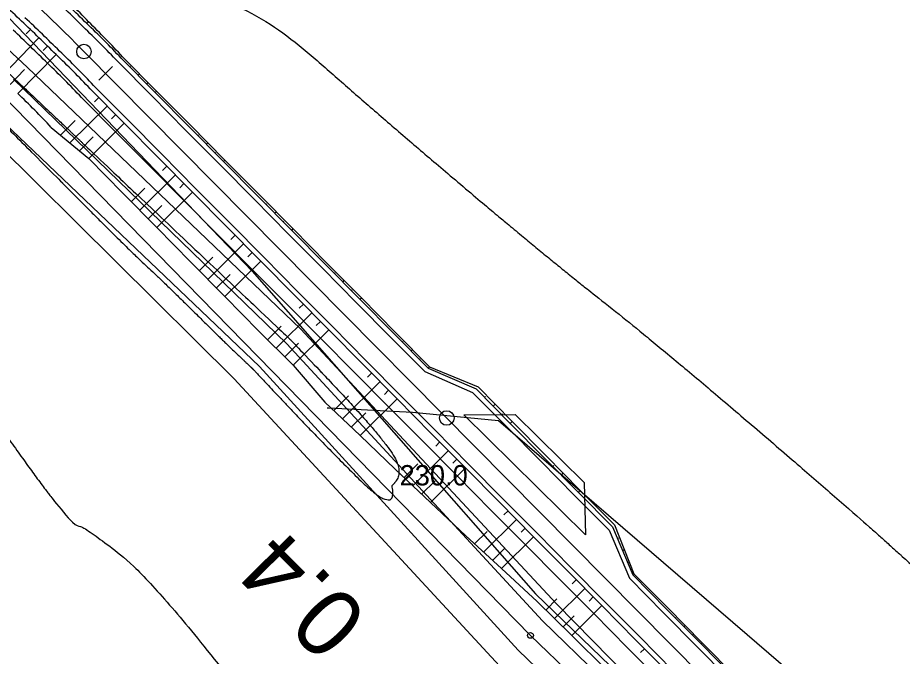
# Model space of a CAD drawing. Extents: x -495905 to -478420, y -1113297 to -1107716.
# Drawn here: x -481479.6 to -481388.3, y -1112891.4 to -1112825.6 of the extents above; entities that cross this region are included whole.
import ezdxf

# ---------------------------------------------------------------- set-up
doc = ezdxf.new("R2010")
doc.units = 0
for name, color, linetype in [('01_OBVOD PÚ', 7, 'Continuous'), ('03_PC_OBJEKTY_NÁVRH', 7, 'Continuous'), ('07_VODOVOD', 7, 'Continuous'), ('2D_VRSTEVNICE', 7, 'Continuous'), ('C11_HATCH_SLOPE_L', 7, 'Continuous'), ('C11_HATCH_SLOPE_R', 7, 'Continuous'), ('C11_HECTOMETRY', 7, 'Continuous'), ('C11_HLBODY', 7, 'Continuous'), ('C11_HRANA_TELESO', 7, 'Continuous'), ('C11_KORUNA', 7, 'Continuous'), ('C11_OSA', 7, 'Continuous'), ('C11_PRIKOP', 7, 'Continuous'), ('C11_STANICENI', 7, 'Continuous'), ('C11_VOZOVKA', 7, 'Continuous'), ('C11_ZPEVKRAJ', 7, 'Continuous'), ('ODVODNĚNÍ PLOŠNÉ', 7, 'Continuous'), ('VYRAZNE_VRST', 7, 'Continuous'), ('zamereni', 7, 'Continuous')]:
    doc.layers.add(name, color=color, linetype=linetype)

msp = doc.modelspace()

# ---------------------------------------------------------------- linework, layer by layer
at = {"layer": '01_OBVOD PÚ'}
for p, q in [((-481481.44, -1112833.26), (-481426.67, -1112889.24)), ((-481426.67, -1112889.24), (-481378.69, -1112935.08))]:
    msp.add_line(p, q, dxfattribs=at)
at = {"layer": '03_PC_OBJEKTY_NÁVRH'}
msp.add_lwpolyline([(-481433.557, -1112866.501), (-481428.254, -1112866.463), (-481421.132, -1112873.483), (-481421.001, -1112878.877)], close=True, dxfattribs=at)
at = {"layer": '07_VODOVOD'}
for points in [[(-481447.633, -1112865.766), (-481447.469, -1112865.773)], [(-481447.469, -1112865.773), (-481438.82, -1112866.211), (-481429.961, -1112867.07), (-481404.32, -1112889.15), (-481378.961, -1112910.98), (-481353.922, -1112932.449), (-481328.633, -1112953.9), (-481296.867, -1112980.631), (-481265.188, -1113007.369), (-481233.344, -1113034.369), (-481201.773, -1113061.42), (-481169.992, -1113088.439), (-481138.523, -1113115.131), (-481106.633, -1113142.02), (-481094.664, -1113152.178)]]:
    msp.add_lwpolyline(points, dxfattribs=at)
at = {"layer": '2D_VRSTEVNICE'}
for points in [[(-481551.297, -1112756.923), (-481547.439, -1112761.88), (-481547.108, -1112762.465), (-481545.918, -1112763.498), (-481537.582, -1112762.562), (-481513.68, -1112779.11), (-481513.68, -1112779.11), (-481513.68, -1112779.11), (-481491.05, -1112801.053), (-481482.63, -1112813.077), (-481477.046, -1112818.516), (-481476.802, -1112818.754), (-481456.215, -1112823.288), (-481442.015, -1112835.857), (-481424.797, -1112850.416), (-481413.209, -1112859.511), (-481391.618, -1112878.033), (-481383.263, -1112885.765), (-481360.322, -1112899.498), (-481357.849, -1112904.163), (-481349.128, -1112925.411), (-481341.11, -1112928.517), (-481329.778, -1112937.87), (-481311.643, -1112957.652), (-481301.828, -1112966.078), (-481283.861, -1112978.008), (-481278.864, -1112980.296), (-481258.374, -1112999.066), (-481255.375, -1113002.958), (-481236.21, -1113021.081), (-481230.44, -1113026.215), (-481206.755, -1113043.848), (-481197.566, -1113052.007), (-481170.885, -1113066.189)], [(-481485.204, -1112872.243), (-481498.295, -1112857.935), (-481494.361, -1112860.267), (-481494.146, -1112860.395), (-481493.265, -1112858.467), (-481487.296, -1112859.322), (-481474.361, -1112877.674), (-481472.534, -1112878.07), (-481465.142, -1112883.97), (-481445.804, -1112909.179), (-481439.91, -1112917.64)]]:
    msp.add_open_spline(points, degree=2, dxfattribs=at)
at = {"layer": 'C11_HATCH_SLOPE_L'}
for p, q in [((-481472.426, -1112826.155), (-481472.243, -1112825.97)), ((-481468.008, -1112830.604), (-481467.936, -1112830.533)), ((-481467.864, -1112830.462), (-481467.864, -1112830.462)), ((-481467.128, -1112831.492), (-481466.984, -1112831.35)), ((-481466.248, -1112832.38), (-481466.176, -1112832.309)), ((-481466.104, -1112832.238), (-481466.104, -1112832.238)), ((-481465.369, -1112833.268), (-481465.225, -1112833.126)), ((-481460.97, -1112837.709), (-481460.898, -1112837.637)), ((-481460.825, -1112837.565), (-481460.825, -1112837.565)), ((-481460.09, -1112838.597), (-481459.945, -1112838.453)), ((-481459.211, -1112839.485), (-481459.138, -1112839.413)), ((-481459.066, -1112839.341), (-481459.066, -1112839.341)), ((-481458.331, -1112840.373), (-481458.186, -1112840.229)), ((-481453.933, -1112844.813), (-481453.86, -1112844.741)), ((-481453.787, -1112844.669), (-481453.787, -1112844.669)), ((-481453.053, -1112845.701), (-481452.907, -1112845.557)), ((-481452.173, -1112846.589), (-481452.1, -1112846.517)), ((-481452.028, -1112846.445), (-481452.028, -1112846.445)), ((-481451.294, -1112847.477), (-481451.148, -1112847.333)), ((-481446.749, -1112851.773), (-481446.749, -1112851.773)), ((-481446.895, -1112851.918), (-481446.822, -1112851.846)), ((-481446.015, -1112852.806), (-481445.87, -1112852.662)), ((-481444.991, -1112853.55), (-481444.991, -1112853.55)), ((-481445.136, -1112853.694), (-481445.064, -1112853.622)), ((-481444.256, -1112854.582), (-481444.112, -1112854.439)), ((-481439.858, -1112859.022), (-481439.788, -1112858.953)), ((-481439.718, -1112858.884), (-481439.718, -1112858.884)), ((-481438.978, -1112859.91), (-481438.84, -1112859.773)), ((-481438.098, -1112860.798), (-481438.03, -1112860.73)), ((-481437.961, -1112860.663), (-481437.961, -1112860.663)), ((-481437.219, -1112861.686), (-481437.083, -1112861.552)), ((-481431.188, -1112864.51), (-481431.188, -1112864.51)), ((-481431.399, -1112864.719), (-481431.294, -1112864.614)), ((-481430.52, -1112865.607), (-481430.31, -1112865.399)), ((-481429.432, -1112866.289), (-481429.432, -1112866.289)), ((-481429.64, -1112866.495), (-481429.536, -1112866.392)), ((-481428.76, -1112867.383), (-481428.553, -1112867.178)), ((-481424.362, -1112871.824), (-481424.262, -1112871.724)), ((-481424.161, -1112871.625), (-481424.161, -1112871.625)), ((-481423.482, -1112872.712), (-481423.283, -1112872.514)), ((-481422.603, -1112873.6), (-481422.504, -1112873.502)), ((-481422.404, -1112873.403), (-481422.404, -1112873.403)), ((-481421.723, -1112874.488), (-481421.526, -1112874.293)), ((-481417.506, -1112879.108), (-481417.506, -1112879.108)), ((-481417.68, -1112879.28), (-481417.593, -1112879.194)), ((-481417.155, -1112880.52), (-481417.002, -1112880.369)), ((-481416.631, -1112881.76), (-481416.565, -1112881.694)), ((-481416.499, -1112881.629), (-481416.499, -1112881.629)), ((-481416.106, -1112883), (-481415.995, -1112882.89)), ((-481411.595, -1112887.329), (-481411.595, -1112887.329)), ((-481411.708, -1112887.44), (-481411.652, -1112887.384)), ((-481410.828, -1112888.328), (-481410.715, -1112888.216)), ((-481409.948, -1112889.216), (-481409.891, -1112889.16)), ((-481409.834, -1112889.103), (-481409.834, -1112889.103)), ((-481409.069, -1112890.104), (-481408.954, -1112889.991))]:
    msp.add_line(p, q, dxfattribs=at)
at = {"layer": 'C11_HATCH_SLOPE_R'}
for p, q in [((-481478.252, -1112826.765), (-481478.69, -1112827.224)), ((-481477.361, -1112827.622), (-481481.118, -1112831.508)), ((-481476.475, -1112828.484), (-481476.918, -1112828.936)), ((-481475.594, -1112829.351), (-481479.558, -1112833.35)), ((-481478.848, -1112830.908), (-481480.335, -1112832.427)), ((-481471.205, -1112833.771), (-481471.652, -1112834.214)), ((-481470.325, -1112834.659), (-481474.164, -1112838.462)), ((-481473.614, -1112836.158), (-481475.129, -1112837.659)), ((-481469.445, -1112835.547), (-481469.891, -1112835.988)), ((-481468.566, -1112836.435), (-481472.235, -1112840.07)), ((-481471.768, -1112837.848), (-481473.199, -1112839.266)), ((-481464.167, -1112840.875), (-481464.61, -1112841.314)), ((-481463.287, -1112841.764), (-481466.97, -1112845.411)), ((-481466.45, -1112843.136), (-481467.847, -1112844.521)), ((-481461.528, -1112843.54), (-481465.214, -1112847.191)), ((-481462.408, -1112842.652), (-481462.85, -1112843.089)), ((-481464.692, -1112844.914), (-481466.092, -1112846.301)), ((-481457.13, -1112847.98), (-481457.569, -1112848.414)), ((-481456.25, -1112848.868), (-481459.948, -1112852.532)), ((-481455.37, -1112849.756), (-481455.808, -1112850.19)), ((-481459.416, -1112850.245), (-481460.826, -1112851.641)), ((-481454.491, -1112850.644), (-481458.193, -1112854.312)), ((-481457.658, -1112852.022), (-481459.071, -1112853.422)), ((-481450.092, -1112855.084), (-481450.527, -1112855.514)), ((-481449.213, -1112855.973), (-481452.908, -1112859.633)), ((-481448.333, -1112856.861), (-481448.766, -1112857.29)), ((-481452.378, -1112857.349), (-481453.796, -1112858.753)), ((-481447.453, -1112857.749), (-481451.131, -1112861.392)), ((-481450.609, -1112859.116), (-481452.019, -1112860.512)), ((-481443.055, -1112862.189), (-481443.485, -1112862.615)), ((-481442.175, -1112863.077), (-481446.052, -1112866.918)), ((-481441.295, -1112863.965), (-481441.725, -1112864.39)), ((-481445.437, -1112864.549), (-481446.959, -1112866.057)), ((-481440.416, -1112864.853), (-481444.239, -1112868.64)), ((-481443.65, -1112866.297), (-481445.146, -1112867.779)), ((-481436.017, -1112869.293), (-481436.443, -1112869.716)), ((-481435.138, -1112870.182), (-481438.799, -1112873.809)), ((-481438.287, -1112871.543), (-481439.706, -1112872.948)), ((-481434.258, -1112871.07), (-481434.683, -1112871.491)), ((-481433.378, -1112871.958), (-481436.986, -1112875.531)), ((-481436.5, -1112873.291), (-481437.893, -1112874.67)), ((-481428.98, -1112876.398), (-481429.402, -1112876.816)), ((-481428.1, -1112877.286), (-481431.503, -1112880.657)), ((-481427.22, -1112878.174), (-481427.641, -1112878.591)), ((-481431.124, -1112878.522), (-481432.423, -1112879.809)), ((-481426.341, -1112879.062), (-481429.664, -1112882.354)), ((-481429.322, -1112880.256), (-481430.583, -1112881.505)), ((-481421.942, -1112883.503), (-481422.36, -1112883.916)), ((-481421.063, -1112884.391), (-481424.193, -1112887.491)), ((-481423.933, -1112885.475), (-481425.089, -1112886.62)), ((-481420.183, -1112885.279), (-481420.6, -1112885.692)), ((-481419.303, -1112886.167), (-481422.399, -1112889.233)), ((-481422.156, -1112887.233), (-481423.296, -1112888.362)), ((-481414.905, -1112890.607), (-481415.319, -1112891.016))]:
    msp.add_line(p, q, dxfattribs=at)
at = {"layer": 'C11_HECTOMETRY'}
msp.add_circle((-481435.298, -1112866.822), 0.75, dxfattribs=at)
at = {"layer": 'C11_HLBODY'}
msp.add_circle((-481472.723, -1112829.041), 0.75, dxfattribs=at)
at = {"layer": 'C11_HRANA_TELESO'}
for p, q in [((-481468.744, -1112829.574), (-481465.225, -1112833.126)), ((-481465.225, -1112833.126), (-481461.705, -1112836.677)), ((-481476.094, -1112836.855), (-481472.235, -1112840.07)), ((-481461.705, -1112836.677), (-481458.186, -1112840.229)), ((-481472.235, -1112840.07), (-481468.725, -1112843.631)), ((-481458.186, -1112840.229), (-481454.667, -1112843.781)), ((-481468.725, -1112843.631), (-481465.214, -1112847.191)), ((-481454.667, -1112843.781), (-481451.148, -1112847.333)), ((-481465.214, -1112847.191), (-481461.704, -1112850.751)), ((-481451.148, -1112847.333), (-481447.628, -1112850.885)), ((-481461.704, -1112850.751), (-481458.193, -1112854.312)), ((-481447.628, -1112850.885), (-481444.112, -1112854.439)), ((-481458.193, -1112854.312), (-481454.684, -1112857.873)), ((-481444.112, -1112854.439), (-481440.597, -1112857.995)), ((-481454.684, -1112857.873), (-481451.131, -1112861.392)), ((-481440.597, -1112857.995), (-481437.083, -1112861.552)), ((-481451.131, -1112861.392), (-481447.866, -1112865.195)), ((-481437.083, -1112861.552), (-481432.067, -1112863.621)), ((-481432.067, -1112863.621), (-481428.553, -1112867.178)), ((-481447.866, -1112865.195), (-481444.239, -1112868.64)), ((-481428.553, -1112867.178), (-481425.039, -1112870.735)), ((-481444.239, -1112868.64), (-481440.613, -1112872.086)), ((-481425.039, -1112870.735), (-481421.526, -1112874.293)), ((-481440.613, -1112872.086), (-481436.986, -1112875.531)), ((-481421.526, -1112874.293), (-481418.01, -1112877.847)), ((-481436.986, -1112875.531), (-481433.342, -1112878.96)), ((-481418.01, -1112877.847), (-481415.995, -1112882.89)), ((-481433.342, -1112878.96), (-481429.664, -1112882.354)), ((-481429.664, -1112882.354), (-481425.986, -1112885.749)), ((-481415.995, -1112882.89), (-481412.476, -1112886.441)), ((-481425.986, -1112885.749), (-481422.399, -1112889.233)), ((-481412.476, -1112886.441), (-481408.954, -1112889.991)), ((-481422.399, -1112889.233), (-481418.86, -1112892.765)), ((-481408.954, -1112889.991), (-481405.433, -1112893.541))]:
    msp.add_line(p, q, dxfattribs=at)
for centre, radius, start, end in [((-481617.817, -1112966.825), 202.563, 44.05596, 45.48866), ((-481543.121, -1112898.281), 101.255, 42.73092, 45.57354), ((-481546.131, -1112902.6), 96.06, 43.18967, 46.12949)]:
    msp.add_arc(centre, radius, start, end, dxfattribs=at)
at = {"layer": 'C11_KORUNA'}
for p, q in [((-481468.887, -1112829.716), (-481465.369, -1112833.268)), ((-481472.084, -1112832.883), (-481468.566, -1112836.435)), ((-481465.369, -1112833.268), (-481461.85, -1112836.821)), ((-481468.566, -1112836.435), (-481465.047, -1112839.987)), ((-481461.85, -1112836.821), (-481458.331, -1112840.373)), ((-481465.047, -1112839.987), (-481461.528, -1112843.54)), ((-481458.331, -1112840.373), (-481454.812, -1112843.925)), ((-481461.528, -1112843.54), (-481458.009, -1112847.092)), ((-481454.812, -1112843.925), (-481451.294, -1112847.477)), ((-481458.009, -1112847.092), (-481454.491, -1112850.644)), ((-481451.294, -1112847.477), (-481447.775, -1112851.03)), ((-481454.491, -1112850.644), (-481450.972, -1112854.196)), ((-481447.775, -1112851.03), (-481444.256, -1112854.582)), ((-481450.972, -1112854.196), (-481447.453, -1112857.749)), ((-481444.256, -1112854.582), (-481440.737, -1112858.134)), ((-481447.453, -1112857.749), (-481443.934, -1112861.301)), ((-481440.737, -1112858.134), (-481437.219, -1112861.686)), ((-481443.934, -1112861.301), (-481440.416, -1112864.853)), ((-481437.219, -1112861.686), (-481432.279, -1112863.831)), ((-481432.279, -1112863.831), (-481428.76, -1112867.383)), ((-481440.416, -1112864.853), (-481436.897, -1112868.405)), ((-481428.76, -1112867.383), (-481425.242, -1112870.936)), ((-481436.897, -1112868.405), (-481433.378, -1112871.958)), ((-481425.242, -1112870.936), (-481421.723, -1112874.488)), ((-481433.378, -1112871.958), (-481429.859, -1112875.51)), ((-481421.723, -1112874.488), (-481418.204, -1112878.04)), ((-481429.859, -1112875.51), (-481426.341, -1112879.062)), ((-481418.204, -1112878.04), (-481416.106, -1112883)), ((-481426.341, -1112879.062), (-481422.822, -1112882.614)), ((-481422.822, -1112882.614), (-481419.303, -1112886.167)), ((-481416.106, -1112883), (-481412.588, -1112886.552)), ((-481419.303, -1112886.167), (-481415.785, -1112889.719)), ((-481412.588, -1112886.552), (-481409.069, -1112890.104)), ((-481415.785, -1112889.719), (-481412.266, -1112893.271)), ((-481409.069, -1112890.104), (-481405.55, -1112893.657))]:
    msp.add_line(p, q, dxfattribs=at)
for centre, radius, start, end in [((-481887.327, -1113256.422), 593.25, 46.525047, 47.007617), ((-481614.814, -1112969.79), 202.25, 45.24988, 46.68226), ((-481614.814, -1112969.79), 197.75, 45.24988, 46.68226), ((-481542.36, -1112899.2), 101.125, 43.40156, 46.24636), ((-481543.948, -1112900.793), 98.875, 43.3797, 46.26551)]:
    msp.add_arc(centre, radius, start, end, dxfattribs=at)
at = {"layer": 'C11_OSA'}
msp.add_line((-481472.723, -1112829.041), (-481391.265, -1112911.275), dxfattribs=at)
msp.add_arc((-481614.814, -1112969.79), 200, 44.72835, 46.76892, dxfattribs=at)
at = {"layer": 'C11_PRIKOP'}
for p, q in [((-481472.979, -1112833.769), (-481469.456, -1112837.317)), ((-481469.456, -1112837.317), (-481465.933, -1112840.865)), ((-481465.933, -1112840.865), (-481462.41, -1112844.413)), ((-481462.41, -1112844.413), (-481458.887, -1112847.962)), ((-481458.887, -1112847.962), (-481455.364, -1112851.51)), ((-481455.364, -1112851.51), (-481451.842, -1112855.058)), ((-481451.842, -1112855.058), (-481448.319, -1112858.606)), ((-481448.319, -1112858.606), (-481444.796, -1112862.154)), ((-481444.796, -1112862.154), (-481441.273, -1112865.702)), ((-481441.273, -1112865.702), (-481437.75, -1112869.25)), ((-481437.75, -1112869.25), (-481434.227, -1112872.799)), ((-481434.227, -1112872.799), (-481430.704, -1112876.347)), ((-481430.704, -1112876.347), (-481427.181, -1112879.895)), ((-481427.181, -1112879.895), (-481423.659, -1112883.443)), ((-481423.659, -1112883.443), (-481420.136, -1112886.991)), ((-481420.136, -1112886.991), (-481416.613, -1112890.539)), ((-481416.613, -1112890.539), (-481413.09, -1112894.088))]:
    msp.add_line(p, q, dxfattribs=at)
for centre, radius, start, end in [((-481614.646, -1112969.951), 196.482, 45.31768, 46.75007), ((-481544.311, -1112901.321), 98.243, 43.4406, 46.33828)]:
    msp.add_arc(centre, radius, start, end, dxfattribs=at)
at = {"layer": 'C11_STANICENI'}
msp.add_line((-481471.196, -1112832.003), (-481469.775, -1112830.596), dxfattribs=at)
at = {"layer": 'C11_VOZOVKA'}
for p, q in [((-481469.242, -1112830.068), (-481465.724, -1112833.62)), ((-481471.729, -1112832.531), (-481468.21, -1112836.083)), ((-481465.724, -1112833.62), (-481462.205, -1112837.172)), ((-481468.21, -1112836.083), (-481464.692, -1112839.636)), ((-481462.205, -1112837.172), (-481458.686, -1112840.725)), ((-481464.692, -1112839.636), (-481461.173, -1112843.188)), ((-481458.686, -1112840.725), (-481455.168, -1112844.277)), ((-481461.173, -1112843.188), (-481457.654, -1112846.74)), ((-481455.168, -1112844.277), (-481451.649, -1112847.829)), ((-481457.654, -1112846.74), (-481454.135, -1112850.292)), ((-481451.649, -1112847.829), (-481448.13, -1112851.381)), ((-481454.135, -1112850.292), (-481450.617, -1112853.845)), ((-481448.13, -1112851.381), (-481444.611, -1112854.934)), ((-481450.617, -1112853.845), (-481447.098, -1112857.397)), ((-481444.611, -1112854.934), (-481441.093, -1112858.486)), ((-481447.098, -1112857.397), (-481443.579, -1112860.949)), ((-481441.093, -1112858.486), (-481437.574, -1112862.038)), ((-481443.579, -1112860.949), (-481440.06, -1112864.501)), ((-481437.574, -1112862.038), (-481432.634, -1112864.183)), ((-481440.06, -1112864.501), (-481436.542, -1112868.054)), ((-481432.634, -1112864.183), (-481429.116, -1112867.735)), ((-481436.542, -1112868.054), (-481433.023, -1112871.606)), ((-481429.116, -1112867.735), (-481425.597, -1112871.287)), ((-481433.023, -1112871.606), (-481429.504, -1112875.158)), ((-481425.597, -1112871.287), (-481422.078, -1112874.84)), ((-481429.504, -1112875.158), (-481425.986, -1112878.71)), ((-481422.078, -1112874.84), (-481418.559, -1112878.392)), ((-481425.986, -1112878.71), (-481422.467, -1112882.263)), ((-481418.559, -1112878.392), (-481416.461, -1112883.352)), ((-481422.467, -1112882.263), (-481418.948, -1112885.815)), ((-481416.461, -1112883.352), (-481412.943, -1112886.904)), ((-481418.948, -1112885.815), (-481415.429, -1112889.367)), ((-481412.943, -1112886.904), (-481409.424, -1112890.456)), ((-481415.429, -1112889.367), (-481411.911, -1112892.919)), ((-481409.424, -1112890.456), (-481405.905, -1112894.009))]:
    msp.add_line(p, q, dxfattribs=at)
for centre, radius, start, end in [((-481614.814, -1112969.79), 201.75, 45.24988, 46.68226), ((-481614.814, -1112969.79), 198.25, 45.24988, 46.68226), ((-481542.537, -1112899.377), 100.875, 43.39918, 46.24844), ((-481543.772, -1112900.616), 99.125, 43.38217, 46.26333)]:
    msp.add_arc(centre, radius, start, end, dxfattribs=at)
at = {"layer": 'C11_ZPEVKRAJ'}
for p, q in [((-481469.242, -1112830.068), (-481465.724, -1112833.62)), ((-481471.729, -1112832.531), (-481468.21, -1112836.083)), ((-481465.724, -1112833.62), (-481462.205, -1112837.172)), ((-481468.21, -1112836.083), (-481464.692, -1112839.636)), ((-481462.205, -1112837.172), (-481458.686, -1112840.725)), ((-481464.692, -1112839.636), (-481461.173, -1112843.188)), ((-481458.686, -1112840.725), (-481455.168, -1112844.277)), ((-481461.173, -1112843.188), (-481457.654, -1112846.74)), ((-481455.168, -1112844.277), (-481451.649, -1112847.829)), ((-481457.654, -1112846.74), (-481454.135, -1112850.292)), ((-481451.649, -1112847.829), (-481448.13, -1112851.381)), ((-481454.135, -1112850.292), (-481450.617, -1112853.845)), ((-481448.13, -1112851.381), (-481444.611, -1112854.934)), ((-481450.617, -1112853.845), (-481447.098, -1112857.397)), ((-481444.611, -1112854.934), (-481441.093, -1112858.486)), ((-481447.098, -1112857.397), (-481443.579, -1112860.949)), ((-481441.093, -1112858.486), (-481437.574, -1112862.038)), ((-481443.579, -1112860.949), (-481440.06, -1112864.501)), ((-481437.574, -1112862.038), (-481432.634, -1112864.183)), ((-481440.06, -1112864.501), (-481436.542, -1112868.054)), ((-481432.634, -1112864.183), (-481429.116, -1112867.735)), ((-481436.542, -1112868.054), (-481433.023, -1112871.606)), ((-481429.116, -1112867.735), (-481425.597, -1112871.287)), ((-481433.023, -1112871.606), (-481429.504, -1112875.158)), ((-481425.597, -1112871.287), (-481422.078, -1112874.84)), ((-481429.504, -1112875.158), (-481425.986, -1112878.71)), ((-481422.078, -1112874.84), (-481418.559, -1112878.392)), ((-481425.986, -1112878.71), (-481422.467, -1112882.263)), ((-481418.559, -1112878.392), (-481416.461, -1112883.352)), ((-481422.467, -1112882.263), (-481418.948, -1112885.815)), ((-481416.461, -1112883.352), (-481412.943, -1112886.904)), ((-481418.948, -1112885.815), (-481415.429, -1112889.367)), ((-481412.943, -1112886.904), (-481409.424, -1112890.456)), ((-481415.429, -1112889.367), (-481411.911, -1112892.919)), ((-481409.424, -1112890.456), (-481405.905, -1112894.009))]:
    msp.add_line(p, q, dxfattribs=at)
for centre, radius, start, end in [((-481614.814, -1112969.79), 201.75, 45.24988, 46.68226), ((-481614.814, -1112969.79), 198.25, 45.24988, 46.68226), ((-481542.537, -1112899.377), 100.875, 43.39918, 46.24844), ((-481543.772, -1112900.616), 99.125, 43.38217, 46.26333)]:
    msp.add_arc(centre, radius, start, end, dxfattribs=at)
at = {"layer": 'ODVODNĚNÍ PLOŠNÉ'}
msp.add_lwpolyline([(-481606.017, -1112677.167), (-481582.368, -1112709.931), (-481557.185, -1112742.502), (-481526.985, -1112776.8), (-481493.026, -1112812.521), (-481455.388, -1112851.698), (-481426.163, -1112884.939), (-481383.761, -1112925.833)], dxfattribs=at)
at = {"layer": 'VYRAZNE_VRST'}
for points in [[(-481506.947, -1112813.421), (-481499.695, -1112820.004), (-481482.852, -1112834.683), (-481482.704, -1112834.814), (-481476.994, -1112840.542), (-481468.046, -1112849.517), (-481464.318, -1112852.974), (-481457.786, -1112859.434), (-481455.552, -1112861.524), (-481455.245, -1112861.825), (-481449.102, -1112868.37), (-481440.284, -1112877.21), (-481440.946, -1112873.779)], [(-481499.002, -1112814.071), (-481480.527, -1112831.249), (-481480.464, -1112831.308), (-481479.911, -1112831.822), (-481474.284, -1112837.122), (-481470.836, -1112840.409), (-481451.623, -1112858.554), (-481451.417, -1112858.748), (-481442.672, -1112867.983), (-481439.462, -1112872.539), (-481440.946, -1112873.779)]]:
    msp.add_open_spline(points, degree=2, dxfattribs=at)
at = {"layer": 'zamereni'}
for p, q in [((-481502.44, -1112808.43), (-481478.58, -1112830.65)), ((-481478.58, -1112830.65), (-481450.4, -1112857.63)), ((-481451.81, -1112859.18), (-481480, -1112831.9)), ((-481454.6, -1112861.51), (-481482.81, -1112834.64)), ((-481484.21, -1112836.06), (-481457.24, -1112862.8)), ((-481450.4, -1112857.63), (-481423.98, -1112885.99)), ((-481425.43, -1112887.72), (-481451.81, -1112859.18)), ((-481454.6, -1112861.51), (-481427.92, -1112890.77)), ((-481429.86, -1112892.38), (-481457.24, -1112862.8)), ((-481423.98, -1112885.99), (-481393.33, -1112917.11)), ((-481394.22, -1112918.04), (-481425.43, -1112887.72)), ((-481396.7, -1112920.61), (-481427.92, -1112890.77))]:
    msp.add_line(p, q, dxfattribs=at)
msp.add_circle((-481426.67, -1112889.24), 0.3, dxfattribs=at)

# ---------------------------------------------------------------- texts
at = {"layer": 'C11_HECTOMETRY'}
msp.add_text('0.4', height=7, rotation=134.68273, dxfattribs=at).set_placement((-481443.149, -1112887.326))
at = {"layer": 'VYRAZNE_VRST'}
msp.add_text(' 230.0', height=2.1, dxfattribs=at).set_placement((-481440.946, -1112873.779))
msp.add_text(' 230.0', height=2.1, dxfattribs=at).set_placement((-481440.946, -1112873.779))

doc.saveas('drawing.dxf')
